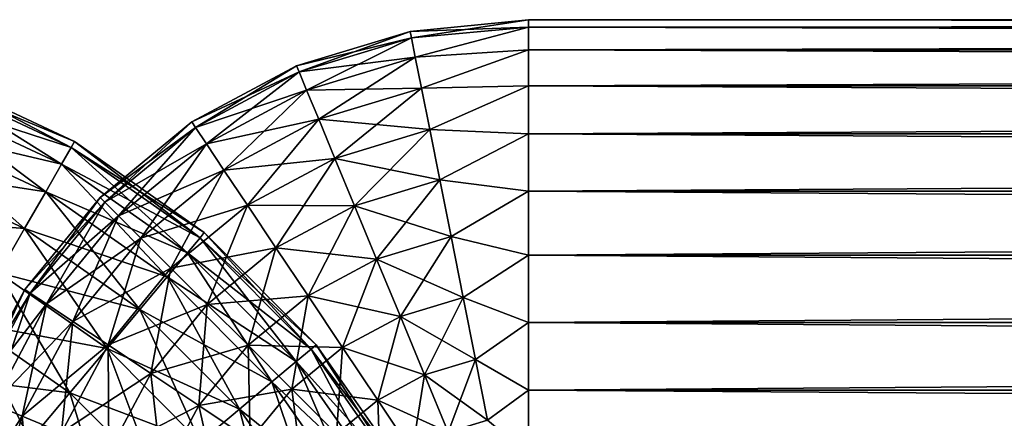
# Model space of a CAD drawing. Header units: inches. Extents: x -4.64 to 4.64, y -1.42 to 0.49.
# Tile 323 of 608: x -0.0402 to 0.1518, y -0.6416 to -0.564. Entities that reach past the tile are written whole.
import ezdxf

# ---------------------------------------------------------------- set-up
doc = ezdxf.new("R2010")
doc.units = ezdxf.units.IN
doc.header["$LTSCALE"] = 65.185185
doc.header["$MEASUREMENT"] = 0
for name, color, linetype in [('699', 7, 'CONTINUOUS'), ('700', 7, 'CONTINUOUS'), ('703', 7, 'CONTINUOUS'), ('704', 7, 'CONTINUOUS'), ('705', 7, 'CONTINUOUS'), ('706', 7, 'CONTINUOUS')]:
    doc.layers.add(name, color=color, linetype=linetype)

msp = doc.modelspace()

# ---------------------------------------------------------------- linework, layer by layer
at = {"layer": '699', "color": 7, "linetype": 'CONTINUOUS', "true_color": 0xa2afbf}
for points in [[(-0.05787, -0.5759, -8.42748), (-0.05743, -0.57468, -8.41521), (-0.03009, -0.58886, -8.42748), (-0.05787, -0.5759, -8.42748)], [(-0.03009, -0.58886, -8.42748), (-0.05743, -0.57468, -8.41521), (-0.02945, -0.58774, -8.41521), (-0.03009, -0.58886, -8.42748)], [(-0.05918, -0.57948, -8.43921), (-0.05787, -0.5759, -8.42748), (-0.032, -0.59216, -8.43921), (-0.05918, -0.57948, -8.43921)], [(-0.032, -0.59216, -8.43921), (-0.05787, -0.5759, -8.42748), (-0.03009, -0.58886, -8.42748), (-0.032, -0.59216, -8.43921)], [(-0.06129, -0.58527, -8.44989), (-0.05918, -0.57948, -8.43921), (-0.03508, -0.5975, -8.44989), (-0.06129, -0.58527, -8.44989)], [(-0.03508, -0.5975, -8.44989), (-0.05918, -0.57948, -8.43921), (-0.032, -0.59216, -8.43921), (-0.03508, -0.5975, -8.44989)], [(-0.06411, -0.59303, -8.45906), (-0.06129, -0.58527, -8.44989), (-0.03921, -0.60465, -8.45906), (-0.06411, -0.59303, -8.45906)], [(-0.03921, -0.60465, -8.45906), (-0.06129, -0.58527, -8.44989), (-0.03508, -0.5975, -8.44989), (-0.03921, -0.60465, -8.45906)], [(-0.032, -0.59216, -8.43921), (-0.03009, -0.58886, -8.42748), (-0.00744, -0.60938, -8.43921), (-0.032, -0.59216, -8.43921)], [(-0.03009, -0.58886, -8.42748), (-0.02945, -0.58774, -8.41521), (-0.00498, -0.60646, -8.42748), (-0.03009, -0.58886, -8.42748)], [(-0.00744, -0.60938, -8.43921), (-0.03009, -0.58886, -8.42748), (-0.00498, -0.60646, -8.42748), (-0.00744, -0.60938, -8.43921)], [(-0.00498, -0.60646, -8.42748), (-0.02945, -0.58774, -8.41521), (-0.00416, -0.60547, -8.41521), (-0.00498, -0.60646, -8.42748)], [(-0.04421, -0.61329, -8.46631), (-0.06411, -0.59303, -8.45906), (-0.03921, -0.60465, -8.45906), (-0.04421, -0.61329, -8.46631)], [(-0.03508, -0.5975, -8.44989), (-0.032, -0.59216, -8.43921), (-0.0114, -0.6141, -8.44989), (-0.03508, -0.5975, -8.44989)], [(-0.0114, -0.6141, -8.44989), (-0.032, -0.59216, -8.43921), (-0.00744, -0.60938, -8.43921), (-0.0114, -0.6141, -8.44989)], [(-0.03921, -0.60465, -8.45906), (-0.03508, -0.5975, -8.44989), (-0.01671, -0.62042, -8.45906), (-0.03921, -0.60465, -8.45906)], [(-0.01671, -0.62042, -8.45906), (-0.03508, -0.5975, -8.44989), (-0.0114, -0.6141, -8.44989), (-0.01671, -0.62042, -8.45906)], [(-0.04421, -0.61329, -8.46631), (-0.03921, -0.60465, -8.45906), (-0.02313, -0.62806, -8.46631), (-0.04421, -0.61329, -8.46631)], [(-0.02313, -0.62806, -8.46631), (-0.03921, -0.60465, -8.45906), (-0.01671, -0.62042, -8.45906), (-0.02313, -0.62806, -8.46631)], [(-0.00744, -0.60938, -8.43921), (-0.00498, -0.60646, -8.42748), (0.01376, -0.6306, -8.43921), (-0.00744, -0.60938, -8.43921)], [(-0.00498, -0.60646, -8.42748), (-0.00416, -0.60547, -8.41521), (0.01668, -0.62815, -8.42748), (-0.00498, -0.60646, -8.42748)], [(0.01376, -0.6306, -8.43921), (-0.00498, -0.60646, -8.42748), (0.01668, -0.62815, -8.42748), (0.01376, -0.6306, -8.43921)], [(0.01668, -0.62815, -8.42748), (-0.00416, -0.60547, -8.41521), (0.01767, -0.62732, -8.41521), (0.01668, -0.62815, -8.42748)], [(-0.0114, -0.6141, -8.44989), (-0.00744, -0.60938, -8.43921), (0.00903, -0.63456, -8.44989), (-0.0114, -0.6141, -8.44989)], [(0.00903, -0.63456, -8.44989), (-0.00744, -0.60938, -8.43921), (0.01376, -0.6306, -8.43921), (0.00903, -0.63456, -8.44989)], [(-0.04984, -0.62304, -8.47132), (-0.04421, -0.61329, -8.46631), (-0.03038, -0.63669, -8.47132), (-0.04984, -0.62304, -8.47132)], [(-0.03038, -0.63669, -8.47132), (-0.04421, -0.61329, -8.46631), (-0.02313, -0.62806, -8.46631), (-0.03038, -0.63669, -8.47132)], [(-0.01671, -0.62042, -8.45906), (-0.0114, -0.6141, -8.44989), (0.00271, -0.63986, -8.45906), (-0.01671, -0.62042, -8.45906)], [(0.00271, -0.63986, -8.45906), (-0.0114, -0.6141, -8.44989), (0.00903, -0.63456, -8.44989), (0.00271, -0.63986, -8.45906)], [(-0.02313, -0.62806, -8.46631), (-0.01671, -0.62042, -8.45906), (-0.00494, -0.64627, -8.46631), (-0.02313, -0.62806, -8.46631)], [(-0.00494, -0.64627, -8.46631), (-0.01671, -0.62042, -8.45906), (0.00271, -0.63986, -8.45906), (-0.00494, -0.64627, -8.46631)], [(-0.05588, -0.63349, -8.47389), (-0.04984, -0.62304, -8.47132), (-0.03814, -0.64592, -8.47389), (-0.05588, -0.63349, -8.47389)], [(-0.03814, -0.64592, -8.47389), (-0.04984, -0.62304, -8.47132), (-0.03038, -0.63669, -8.47132), (-0.03814, -0.64592, -8.47389)], [(0.01668, -0.62815, -8.42748), (0.01767, -0.62732, -8.41521), (0.03425, -0.65328, -8.42748), (0.01668, -0.62815, -8.42748)], [(0.03425, -0.65328, -8.42748), (0.01767, -0.62732, -8.41521), (0.03536, -0.65263, -8.41521), (0.03425, -0.65328, -8.42748)], [(-0.03038, -0.63669, -8.47132), (-0.02313, -0.62806, -8.46631), (-0.01358, -0.6535, -8.47132), (-0.03038, -0.63669, -8.47132)], [(-0.01358, -0.6535, -8.47132), (-0.02313, -0.62806, -8.46631), (-0.00494, -0.64627, -8.46631), (-0.01358, -0.6535, -8.47132)], [(0.01376, -0.6306, -8.43921), (0.01668, -0.62815, -8.42748), (0.03094, -0.65518, -8.43921), (0.01376, -0.6306, -8.43921)], [(0.03094, -0.65518, -8.43921), (0.01668, -0.62815, -8.42748), (0.03425, -0.65328, -8.42748), (0.03094, -0.65518, -8.43921)], [(0.00903, -0.63456, -8.44989), (0.01376, -0.6306, -8.43921), (0.0256, -0.65826, -8.44989), (0.00903, -0.63456, -8.44989)], [(0.0256, -0.65826, -8.44989), (0.01376, -0.6306, -8.43921), (0.03094, -0.65518, -8.43921), (0.0256, -0.65826, -8.44989)], [(-0.04607, -0.65537, -8.47389), (-0.05588, -0.63349, -8.47389), (-0.03814, -0.64592, -8.47389), (-0.04607, -0.65537, -8.47389)], [(0.00271, -0.63986, -8.45906), (0.00903, -0.63456, -8.44989), (0.01845, -0.66238, -8.45906), (0.00271, -0.63986, -8.45906)], [(0.01845, -0.66238, -8.45906), (0.00903, -0.63456, -8.44989), (0.0256, -0.65826, -8.44989), (0.01845, -0.66238, -8.45906)], [(-0.03814, -0.64592, -8.47389), (-0.03038, -0.63669, -8.47132), (-0.02283, -0.66125, -8.47389), (-0.03814, -0.64592, -8.47389)], [(-0.02283, -0.66125, -8.47389), (-0.03038, -0.63669, -8.47132), (-0.01358, -0.6535, -8.47132), (-0.02283, -0.66125, -8.47389)], [(-0.00494, -0.64627, -8.46631), (0.00271, -0.63986, -8.45906), (0.0098, -0.66736, -8.46631), (-0.00494, -0.64627, -8.46631)], [(0.0098, -0.66736, -8.46631), (0.00271, -0.63986, -8.45906), (0.01845, -0.66238, -8.45906), (0.0098, -0.66736, -8.46631)]]:
    msp.add_3dface(points, dxfattribs=at)
at = {"layer": '700', "color": 7, "linetype": 'CONTINUOUS', "true_color": 0xa2afbf}
for points in [[(-0.02945, -0.58774, -8.41521), (-0.05743, -0.57468, -8.41521), (-0.05787, -0.5759, -8.40294), (-0.02945, -0.58774, -8.41521)], [(-0.05787, -0.5759, -8.40294), (-0.05918, -0.57948, -8.39121), (-0.03009, -0.58886, -8.40294), (-0.05787, -0.5759, -8.40294)], [(-0.02945, -0.58774, -8.41521), (-0.05787, -0.5759, -8.40294), (-0.03009, -0.58886, -8.40294), (-0.02945, -0.58774, -8.41521)], [(-0.05918, -0.57948, -8.39121), (-0.06129, -0.58527, -8.38053), (-0.032, -0.59216, -8.39121), (-0.05918, -0.57948, -8.39121)], [(-0.03009, -0.58886, -8.40294), (-0.05918, -0.57948, -8.39121), (-0.032, -0.59216, -8.39121), (-0.03009, -0.58886, -8.40294)], [(-0.06129, -0.58527, -8.38053), (-0.06411, -0.59303, -8.37136), (-0.03508, -0.5975, -8.38053), (-0.06129, -0.58527, -8.38053)], [(-0.032, -0.59216, -8.39121), (-0.06129, -0.58527, -8.38053), (-0.03508, -0.5975, -8.38053), (-0.032, -0.59216, -8.39121)], [(-0.03009, -0.58886, -8.40294), (-0.032, -0.59216, -8.39121), (-0.00498, -0.60646, -8.40294), (-0.03009, -0.58886, -8.40294)], [(-0.00416, -0.60547, -8.41521), (-0.02945, -0.58774, -8.41521), (-0.03009, -0.58886, -8.40294), (-0.00416, -0.60547, -8.41521)], [(-0.00416, -0.60547, -8.41521), (-0.03009, -0.58886, -8.40294), (-0.00498, -0.60646, -8.40294), (-0.00416, -0.60547, -8.41521)], [(-0.06411, -0.59303, -8.37136), (-0.06753, -0.6024, -8.36411), (-0.03921, -0.60465, -8.37136), (-0.06411, -0.59303, -8.37136)], [(-0.03508, -0.5975, -8.38053), (-0.06411, -0.59303, -8.37136), (-0.03921, -0.60465, -8.37136), (-0.03508, -0.5975, -8.38053)], [(-0.032, -0.59216, -8.39121), (-0.03508, -0.5975, -8.38053), (-0.00744, -0.60938, -8.39121), (-0.032, -0.59216, -8.39121)], [(-0.00498, -0.60646, -8.40294), (-0.032, -0.59216, -8.39121), (-0.00744, -0.60938, -8.39121), (-0.00498, -0.60646, -8.40294)], [(-0.03508, -0.5975, -8.38053), (-0.03921, -0.60465, -8.37136), (-0.0114, -0.6141, -8.38053), (-0.03508, -0.5975, -8.38053)], [(-0.00744, -0.60938, -8.39121), (-0.03508, -0.5975, -8.38053), (-0.0114, -0.6141, -8.38053), (-0.00744, -0.60938, -8.39121)], [(-0.03921, -0.60465, -8.37136), (-0.06753, -0.6024, -8.36411), (-0.04421, -0.61329, -8.36411), (-0.03921, -0.60465, -8.37136)], [(-0.03921, -0.60465, -8.37136), (-0.04421, -0.61329, -8.36411), (-0.01671, -0.62042, -8.37136), (-0.03921, -0.60465, -8.37136)], [(-0.0114, -0.6141, -8.38053), (-0.03921, -0.60465, -8.37136), (-0.01671, -0.62042, -8.37136), (-0.0114, -0.6141, -8.38053)], [(-0.00498, -0.60646, -8.40294), (-0.00744, -0.60938, -8.39121), (0.01668, -0.62815, -8.40294), (-0.00498, -0.60646, -8.40294)], [(0.01767, -0.62732, -8.41521), (-0.00416, -0.60547, -8.41521), (-0.00498, -0.60646, -8.40294), (0.01767, -0.62732, -8.41521)], [(0.01767, -0.62732, -8.41521), (-0.00498, -0.60646, -8.40294), (0.01668, -0.62815, -8.40294), (0.01767, -0.62732, -8.41521)], [(-0.00744, -0.60938, -8.39121), (-0.0114, -0.6141, -8.38053), (0.01376, -0.6306, -8.39121), (-0.00744, -0.60938, -8.39121)], [(0.01668, -0.62815, -8.40294), (-0.00744, -0.60938, -8.39121), (0.01376, -0.6306, -8.39121), (0.01668, -0.62815, -8.40294)], [(-0.04421, -0.61329, -8.36411), (-0.04984, -0.62304, -8.3591), (-0.02313, -0.62806, -8.36411), (-0.04421, -0.61329, -8.36411)], [(-0.01671, -0.62042, -8.37136), (-0.04421, -0.61329, -8.36411), (-0.02313, -0.62806, -8.36411), (-0.01671, -0.62042, -8.37136)], [(-0.0114, -0.6141, -8.38053), (-0.01671, -0.62042, -8.37136), (0.00903, -0.63456, -8.38053), (-0.0114, -0.6141, -8.38053)], [(0.01376, -0.6306, -8.39121), (-0.0114, -0.6141, -8.38053), (0.00903, -0.63456, -8.38053), (0.01376, -0.6306, -8.39121)], [(-0.01671, -0.62042, -8.37136), (-0.02313, -0.62806, -8.36411), (0.00271, -0.63986, -8.37136), (-0.01671, -0.62042, -8.37136)], [(0.00903, -0.63456, -8.38053), (-0.01671, -0.62042, -8.37136), (0.00271, -0.63986, -8.37136), (0.00903, -0.63456, -8.38053)], [(-0.04984, -0.62304, -8.3591), (-0.05588, -0.63349, -8.35653), (-0.03038, -0.63669, -8.3591), (-0.04984, -0.62304, -8.3591)], [(-0.02313, -0.62806, -8.36411), (-0.04984, -0.62304, -8.3591), (-0.03038, -0.63669, -8.3591), (-0.02313, -0.62806, -8.36411)], [(0.03536, -0.65263, -8.41521), (0.01767, -0.62732, -8.41521), (0.01668, -0.62815, -8.40294), (0.03536, -0.65263, -8.41521)], [(-0.02313, -0.62806, -8.36411), (-0.03038, -0.63669, -8.3591), (-0.00494, -0.64627, -8.36411), (-0.02313, -0.62806, -8.36411)], [(0.00271, -0.63986, -8.37136), (-0.02313, -0.62806, -8.36411), (-0.00494, -0.64627, -8.36411), (0.00271, -0.63986, -8.37136)], [(0.01668, -0.62815, -8.40294), (0.01376, -0.6306, -8.39121), (0.03425, -0.65328, -8.40294), (0.01668, -0.62815, -8.40294)], [(0.03536, -0.65263, -8.41521), (0.01668, -0.62815, -8.40294), (0.03425, -0.65328, -8.40294), (0.03536, -0.65263, -8.41521)], [(0.01376, -0.6306, -8.39121), (0.00903, -0.63456, -8.38053), (0.03094, -0.65518, -8.39121), (0.01376, -0.6306, -8.39121)], [(0.03425, -0.65328, -8.40294), (0.01376, -0.6306, -8.39121), (0.03094, -0.65518, -8.39121), (0.03425, -0.65328, -8.40294)], [(-0.05588, -0.63349, -8.35653), (-0.06205, -0.64417, -8.35653), (-0.03814, -0.64592, -8.35653), (-0.05588, -0.63349, -8.35653)], [(-0.03038, -0.63669, -8.3591), (-0.05588, -0.63349, -8.35653), (-0.03814, -0.64592, -8.35653), (-0.03038, -0.63669, -8.3591)], [(0.00903, -0.63456, -8.38053), (0.00271, -0.63986, -8.37136), (0.0256, -0.65826, -8.38053), (0.00903, -0.63456, -8.38053)], [(0.03094, -0.65518, -8.39121), (0.00903, -0.63456, -8.38053), (0.0256, -0.65826, -8.38053), (0.03094, -0.65518, -8.39121)], [(-0.03038, -0.63669, -8.3591), (-0.03814, -0.64592, -8.35653), (-0.01358, -0.6535, -8.3591), (-0.03038, -0.63669, -8.3591)], [(-0.00494, -0.64627, -8.36411), (-0.03038, -0.63669, -8.3591), (-0.01358, -0.6535, -8.3591), (-0.00494, -0.64627, -8.36411)], [(0.00271, -0.63986, -8.37136), (-0.00494, -0.64627, -8.36411), (0.01845, -0.66238, -8.37136), (0.00271, -0.63986, -8.37136)], [(0.0256, -0.65826, -8.38053), (0.00271, -0.63986, -8.37136), (0.01845, -0.66238, -8.37136), (0.0256, -0.65826, -8.38053)]]:
    msp.add_3dface(points, dxfattribs=at)
at = {"layer": '703', "color": 7, "linetype": 'CONTINUOUS', "true_color": 0xa2afbf}
for points in [[(1.873, -0.56548, 8.42834), (1.873, -0.564, 8.41521), (0.059, -0.56548, 8.42834), (1.873, -0.56548, 8.42834)], [(0.059, -0.56548, 8.42834), (1.873, -0.564, 8.41521), (0.059, -0.564, 8.41521), (0.059, -0.56548, 8.42834)], [(1.873, -0.56984, 8.44081), (1.873, -0.56548, 8.42834), (0.059, -0.56984, 8.44081), (1.873, -0.56984, 8.44081)], [(0.059, -0.56984, 8.44081), (1.873, -0.56548, 8.42834), (0.059, -0.56548, 8.42834), (0.059, -0.56984, 8.44081)], [(1.873, -0.57687, 8.452), (1.873, -0.56984, 8.44081), (0.059, -0.57687, 8.452), (1.873, -0.57687, 8.452)], [(0.059, -0.57687, 8.452), (1.873, -0.56984, 8.44081), (0.059, -0.56984, 8.44081), (0.059, -0.57687, 8.452)], [(1.873, -0.58621, 8.46134), (1.873, -0.57687, 8.452), (0.059, -0.58621, 8.46134), (1.873, -0.58621, 8.46134)], [(0.059, -0.58621, 8.46134), (1.873, -0.57687, 8.452), (0.059, -0.57687, 8.452), (0.059, -0.58621, 8.46134)], [(1.873, -0.5974, 8.46837), (1.873, -0.58621, 8.46134), (0.059, -0.5974, 8.46837), (1.873, -0.5974, 8.46837)], [(0.059, -0.5974, 8.46837), (1.873, -0.58621, 8.46134), (0.059, -0.58621, 8.46134), (0.059, -0.5974, 8.46837)], [(1.873, -0.60987, 8.47273), (1.873, -0.5974, 8.46837), (0.059, -0.60987, 8.47273), (1.873, -0.60987, 8.47273)], [(0.059, -0.60987, 8.47273), (1.873, -0.5974, 8.46837), (0.059, -0.5974, 8.46837), (0.059, -0.60987, 8.47273)], [(1.873, -0.623, 8.47421), (1.873, -0.60987, 8.47273), (0.059, -0.623, 8.47421), (1.873, -0.623, 8.47421)], [(0.059, -0.623, 8.47421), (1.873, -0.60987, 8.47273), (0.059, -0.60987, 8.47273), (0.059, -0.623, 8.47421)], [(1.873, -0.63613, 8.47273), (1.873, -0.623, 8.47421), (0.059, -0.63613, 8.47273), (1.873, -0.63613, 8.47273)], [(0.059, -0.63613, 8.47273), (1.873, -0.623, 8.47421), (0.059, -0.623, 8.47421), (0.059, -0.63613, 8.47273)], [(1.873, -0.6486, 8.46837), (1.873, -0.63613, 8.47273), (0.059, -0.6486, 8.46837), (1.873, -0.6486, 8.46837)], [(0.059, -0.6486, 8.46837), (1.873, -0.63613, 8.47273), (0.059, -0.63613, 8.47273), (0.059, -0.6486, 8.46837)]]:
    msp.add_3dface(points, dxfattribs=at)
at = {"layer": '704', "color": 7, "linetype": 'CONTINUOUS', "true_color": 0xa2afbf}
for points in [[(1.873, -0.564, 8.41521), (1.873, -0.56548, 8.40208), (0.059, -0.564, 8.41521), (1.873, -0.564, 8.41521)], [(0.059, -0.564, 8.41521), (1.873, -0.56548, 8.40208), (0.059, -0.56548, 8.40208), (0.059, -0.564, 8.41521)], [(1.873, -0.56548, 8.40208), (1.873, -0.56984, 8.38961), (0.059, -0.56548, 8.40208), (1.873, -0.56548, 8.40208)], [(0.059, -0.56548, 8.40208), (1.873, -0.56984, 8.38961), (0.059, -0.56984, 8.38961), (0.059, -0.56548, 8.40208)], [(1.873, -0.56984, 8.38961), (1.873, -0.57687, 8.37842), (0.059, -0.56984, 8.38961), (1.873, -0.56984, 8.38961)], [(0.059, -0.56984, 8.38961), (1.873, -0.57687, 8.37842), (0.059, -0.57687, 8.37842), (0.059, -0.56984, 8.38961)], [(1.873, -0.57687, 8.37842), (1.873, -0.58621, 8.36908), (0.059, -0.57687, 8.37842), (1.873, -0.57687, 8.37842)], [(0.059, -0.57687, 8.37842), (1.873, -0.58621, 8.36908), (0.059, -0.58621, 8.36908), (0.059, -0.57687, 8.37842)], [(1.873, -0.58621, 8.36908), (1.873, -0.5974, 8.36205), (0.059, -0.58621, 8.36908), (1.873, -0.58621, 8.36908)], [(0.059, -0.58621, 8.36908), (1.873, -0.5974, 8.36205), (0.059, -0.5974, 8.36205), (0.059, -0.58621, 8.36908)], [(1.873, -0.5974, 8.36205), (1.873, -0.60987, 8.35769), (0.059, -0.5974, 8.36205), (1.873, -0.5974, 8.36205)], [(0.059, -0.5974, 8.36205), (1.873, -0.60987, 8.35769), (0.059, -0.60987, 8.35769), (0.059, -0.5974, 8.36205)], [(1.873, -0.60987, 8.35769), (1.873, -0.623, 8.35621), (0.059, -0.60987, 8.35769), (1.873, -0.60987, 8.35769)], [(0.059, -0.60987, 8.35769), (1.873, -0.623, 8.35621), (0.059, -0.623, 8.35621), (0.059, -0.60987, 8.35769)], [(1.873, -0.623, 8.35621), (1.873, -0.63613, 8.35769), (0.059, -0.623, 8.35621), (1.873, -0.623, 8.35621)], [(0.059, -0.623, 8.35621), (1.873, -0.63613, 8.35769), (0.059, -0.63613, 8.35769), (0.059, -0.623, 8.35621)], [(1.873, -0.63613, 8.35769), (1.873, -0.6486, 8.36205), (0.059, -0.63613, 8.35769), (1.873, -0.63613, 8.35769)], [(0.059, -0.63613, 8.35769), (1.873, -0.6486, 8.36205), (0.059, -0.6486, 8.36205), (0.059, -0.63613, 8.35769)]]:
    msp.add_3dface(points, dxfattribs=at)
at = {"layer": '705', "color": 7, "linetype": 'CONTINUOUS', "true_color": 0xa2afbf}
for points in [[(0.03623, -0.56753, 8.42748), (0.059, -0.564, 8.41521), (0.03598, -0.56627, 8.41521), (0.03623, -0.56753, 8.42748)], [(0.059, -0.56548, 8.42834), (0.059, -0.564, 8.41521), (0.03623, -0.56753, 8.42748), (0.059, -0.56548, 8.42834)], [(0.03697, -0.57127, 8.43921), (0.059, -0.56548, 8.42834), (0.03623, -0.56753, 8.42748), (0.03697, -0.57127, 8.43921)], [(0.059, -0.56984, 8.44081), (0.059, -0.56548, 8.42834), (0.03697, -0.57127, 8.43921), (0.059, -0.56984, 8.44081)], [(0.01432, -0.57418, 8.42748), (0.03598, -0.56627, 8.41521), (0.01382, -0.57299, 8.41521), (0.01432, -0.57418, 8.42748)], [(0.03623, -0.56753, 8.42748), (0.03598, -0.56627, 8.41521), (0.01432, -0.57418, 8.42748), (0.03623, -0.56753, 8.42748)], [(0.01577, -0.5777, 8.43921), (0.03623, -0.56753, 8.42748), (0.01432, -0.57418, 8.42748), (0.01577, -0.5777, 8.43921)], [(0.03697, -0.57127, 8.43921), (0.03623, -0.56753, 8.42748), (0.01577, -0.5777, 8.43921), (0.03697, -0.57127, 8.43921)], [(0.03818, -0.57732, 8.44989), (0.059, -0.56984, 8.44081), (0.03697, -0.57127, 8.43921), (0.03818, -0.57732, 8.44989)], [(0.059, -0.57687, 8.452), (0.059, -0.56984, 8.44081), (0.03818, -0.57732, 8.44989), (0.059, -0.57687, 8.452)], [(0.01814, -0.5834, 8.44989), (0.03697, -0.57127, 8.43921), (0.01577, -0.5777, 8.43921), (0.01814, -0.5834, 8.44989)], [(0.03818, -0.57732, 8.44989), (0.03697, -0.57127, 8.43921), (0.01814, -0.5834, 8.44989), (0.03818, -0.57732, 8.44989)], [(-0.00588, -0.58498, 8.42748), (0.01382, -0.57299, 8.41521), (-0.0066, -0.58391, 8.41521), (-0.00588, -0.58498, 8.42748)], [(0.01432, -0.57418, 8.42748), (0.01382, -0.57299, 8.41521), (-0.00588, -0.58498, 8.42748), (0.01432, -0.57418, 8.42748)], [(-0.00376, -0.58815, 8.43921), (0.01432, -0.57418, 8.42748), (-0.00588, -0.58498, 8.42748), (-0.00376, -0.58815, 8.43921)], [(0.01577, -0.5777, 8.43921), (0.01432, -0.57418, 8.42748), (-0.00376, -0.58815, 8.43921), (0.01577, -0.5777, 8.43921)], [(-0.00033, -0.59328, 8.44989), (0.01577, -0.5777, 8.43921), (-0.00376, -0.58815, 8.43921), (-0.00033, -0.59328, 8.44989)], [(0.01814, -0.5834, 8.44989), (0.01577, -0.5777, 8.43921), (-0.00033, -0.59328, 8.44989), (0.01814, -0.5834, 8.44989)], [(0.0213, -0.59102, 8.45906), (0.03818, -0.57732, 8.44989), (0.01814, -0.5834, 8.44989), (0.0213, -0.59102, 8.45906)], [(0.03979, -0.58541, 8.45906), (0.03818, -0.57732, 8.44989), (0.0213, -0.59102, 8.45906), (0.03979, -0.58541, 8.45906)], [(0.03979, -0.58541, 8.45906), (0.059, -0.57687, 8.452), (0.03818, -0.57732, 8.44989), (0.03979, -0.58541, 8.45906)], [(0.059, -0.58621, 8.46134), (0.059, -0.57687, 8.452), (0.03979, -0.58541, 8.45906), (0.059, -0.58621, 8.46134)], [(0.00426, -0.60014, 8.45906), (0.01814, -0.5834, 8.44989), (-0.00033, -0.59328, 8.44989), (0.00426, -0.60014, 8.45906)], [(0.0213, -0.59102, 8.45906), (0.01814, -0.5834, 8.44989), (0.00426, -0.60014, 8.45906), (0.0213, -0.59102, 8.45906)], [(-0.02358, -0.59952, 8.42748), (-0.0066, -0.58391, 8.41521), (-0.02449, -0.59861, 8.41521), (-0.02358, -0.59952, 8.42748)], [(-0.00588, -0.58498, 8.42748), (-0.0066, -0.58391, 8.41521), (-0.02358, -0.59952, 8.42748), (-0.00588, -0.58498, 8.42748)], [(-0.02088, -0.60222, 8.43921), (-0.00588, -0.58498, 8.42748), (-0.02358, -0.59952, 8.42748), (-0.02088, -0.60222, 8.43921)], [(-0.00376, -0.58815, 8.43921), (-0.00588, -0.58498, 8.42748), (-0.02088, -0.60222, 8.43921), (-0.00376, -0.58815, 8.43921)], [(0.02512, -0.60024, 8.46631), (0.03979, -0.58541, 8.45906), (0.0213, -0.59102, 8.45906), (0.02512, -0.60024, 8.46631)], [(0.04173, -0.5952, 8.46631), (0.03979, -0.58541, 8.45906), (0.02512, -0.60024, 8.46631), (0.04173, -0.5952, 8.46631)], [(0.04173, -0.5952, 8.46631), (0.059, -0.58621, 8.46134), (0.03979, -0.58541, 8.45906), (0.04173, -0.5952, 8.46631)], [(0.059, -0.5974, 8.46837), (0.059, -0.58621, 8.46134), (0.04173, -0.5952, 8.46631), (0.059, -0.5974, 8.46837)], [(-0.01652, -0.60657, 8.44989), (-0.00376, -0.58815, 8.43921), (-0.02088, -0.60222, 8.43921), (-0.01652, -0.60657, 8.44989)], [(-0.00033, -0.59328, 8.44989), (-0.00376, -0.58815, 8.43921), (-0.01652, -0.60657, 8.44989), (-0.00033, -0.59328, 8.44989)], [(0.0098, -0.60843, 8.46631), (0.0213, -0.59102, 8.45906), (0.00426, -0.60014, 8.45906), (0.0098, -0.60843, 8.46631)], [(0.02512, -0.60024, 8.46631), (0.0213, -0.59102, 8.45906), (0.0098, -0.60843, 8.46631), (0.02512, -0.60024, 8.46631)], [(-0.01068, -0.61241, 8.45906), (-0.00033, -0.59328, 8.44989), (-0.01652, -0.60657, 8.44989), (-0.01068, -0.61241, 8.45906)], [(0.00426, -0.60014, 8.45906), (-0.00033, -0.59328, 8.44989), (-0.01068, -0.61241, 8.45906), (0.00426, -0.60014, 8.45906)], [(0.02943, -0.61065, 8.47132), (0.04173, -0.5952, 8.46631), (0.02512, -0.60024, 8.46631), (0.02943, -0.61065, 8.47132)], [(0.04393, -0.60625, 8.47132), (0.04173, -0.5952, 8.46631), (0.02943, -0.61065, 8.47132), (0.04393, -0.60625, 8.47132)], [(0.04393, -0.60625, 8.47132), (0.059, -0.5974, 8.46837), (0.04173, -0.5952, 8.46631), (0.04393, -0.60625, 8.47132)], [(-0.03809, -0.61724, 8.42748), (-0.02449, -0.59861, 8.41521), (-0.03916, -0.61652, 8.41521), (-0.03809, -0.61724, 8.42748)], [(-0.02358, -0.59952, 8.42748), (-0.02449, -0.59861, 8.41521), (-0.03809, -0.61724, 8.42748), (-0.02358, -0.59952, 8.42748)], [(0.059, -0.60987, 8.47273), (0.059, -0.5974, 8.46837), (0.04393, -0.60625, 8.47132), (0.059, -0.60987, 8.47273)], [(-0.03492, -0.61935, 8.43921), (-0.02358, -0.59952, 8.42748), (-0.03809, -0.61724, 8.42748), (-0.03492, -0.61935, 8.43921)], [(-0.02088, -0.60222, 8.43921), (-0.02358, -0.59952, 8.42748), (-0.03492, -0.61935, 8.43921), (-0.02088, -0.60222, 8.43921)], [(-0.00362, -0.61946, 8.46631), (0.00426, -0.60014, 8.45906), (-0.01068, -0.61241, 8.45906), (-0.00362, -0.61946, 8.46631)], [(0.0098, -0.60843, 8.46631), (0.00426, -0.60014, 8.45906), (-0.00362, -0.61946, 8.46631), (0.0098, -0.60843, 8.46631)], [(0.01607, -0.6178, 8.47132), (0.02512, -0.60024, 8.46631), (0.0098, -0.60843, 8.46631), (0.01607, -0.6178, 8.47132)], [(0.02943, -0.61065, 8.47132), (0.02512, -0.60024, 8.46631), (0.01607, -0.6178, 8.47132), (0.02943, -0.61065, 8.47132)], [(-0.02979, -0.62277, 8.44989), (-0.02088, -0.60222, 8.43921), (-0.03492, -0.61935, 8.43921), (-0.02979, -0.62277, 8.44989)], [(-0.01652, -0.60657, 8.44989), (-0.02088, -0.60222, 8.43921), (-0.02979, -0.62277, 8.44989), (-0.01652, -0.60657, 8.44989)], [(0.03405, -0.6218, 8.47389), (0.04393, -0.60625, 8.47132), (0.02943, -0.61065, 8.47132), (0.03405, -0.6218, 8.47389)], [(0.04629, -0.61808, 8.47389), (0.04393, -0.60625, 8.47132), (0.03405, -0.6218, 8.47389), (0.04629, -0.61808, 8.47389)], [(0.04629, -0.61808, 8.47389), (0.059, -0.60987, 8.47273), (0.04393, -0.60625, 8.47132), (0.04629, -0.61808, 8.47389)], [(-0.02292, -0.62735, 8.45906), (-0.01652, -0.60657, 8.44989), (-0.02979, -0.62277, 8.44989), (-0.02292, -0.62735, 8.45906)], [(-0.01068, -0.61241, 8.45906), (-0.01652, -0.60657, 8.44989), (-0.02292, -0.62735, 8.45906), (-0.01068, -0.61241, 8.45906)], [(0.00436, -0.62742, 8.47132), (0.0098, -0.60843, 8.46631), (-0.00362, -0.61946, 8.46631), (0.00436, -0.62742, 8.47132)], [(0.01607, -0.6178, 8.47132), (0.0098, -0.60843, 8.46631), (0.00436, -0.62742, 8.47132), (0.01607, -0.6178, 8.47132)], [(0.059, -0.623, 8.47421), (0.059, -0.60987, 8.47273), (0.04629, -0.61808, 8.47389), (0.059, -0.623, 8.47421)], [(0.02277, -0.62783, 8.47389), (0.02943, -0.61065, 8.47132), (0.01607, -0.6178, 8.47132), (0.02277, -0.62783, 8.47389)], [(0.03405, -0.6218, 8.47389), (0.02943, -0.61065, 8.47132), (0.02277, -0.62783, 8.47389), (0.03405, -0.6218, 8.47389)], [(-0.01462, -0.63289, 8.46631), (-0.01068, -0.61241, 8.45906), (-0.02292, -0.62735, 8.45906), (-0.01462, -0.63289, 8.46631)], [(-0.00362, -0.61946, 8.46631), (-0.01068, -0.61241, 8.45906), (-0.01462, -0.63289, 8.46631), (-0.00362, -0.61946, 8.46631)], [(-0.04887, -0.63744, 8.42748), (-0.03916, -0.61652, 8.41521), (-0.05006, -0.63695, 8.41521), (-0.04887, -0.63744, 8.42748)], [(-0.03809, -0.61724, 8.42748), (-0.03916, -0.61652, 8.41521), (-0.04887, -0.63744, 8.42748), (-0.03809, -0.61724, 8.42748)], [(-0.04535, -0.6389, 8.43921), (-0.03809, -0.61724, 8.42748), (-0.04887, -0.63744, 8.42748), (-0.04535, -0.6389, 8.43921)], [(-0.03492, -0.61935, 8.43921), (-0.03809, -0.61724, 8.42748), (-0.04535, -0.6389, 8.43921), (-0.03492, -0.61935, 8.43921)], [(0.01289, -0.63595, 8.47389), (0.01607, -0.6178, 8.47132), (0.00436, -0.62742, 8.47132), (0.01289, -0.63595, 8.47389)], [(0.02277, -0.62783, 8.47389), (0.01607, -0.6178, 8.47132), (0.01289, -0.63595, 8.47389), (0.02277, -0.62783, 8.47389)], [(-0.03965, -0.64125, 8.44989), (-0.03492, -0.61935, 8.43921), (-0.04535, -0.6389, 8.43921), (-0.03965, -0.64125, 8.44989)], [(-0.02979, -0.62277, 8.44989), (-0.03492, -0.61935, 8.43921), (-0.03965, -0.64125, 8.44989), (-0.02979, -0.62277, 8.44989)], [(-0.00525, -0.63914, 8.47132), (-0.00362, -0.61946, 8.46631), (-0.01462, -0.63289, 8.46631), (-0.00525, -0.63914, 8.47132)], [(0.00436, -0.62742, 8.47132), (-0.00362, -0.61946, 8.46631), (-0.00525, -0.63914, 8.47132), (0.00436, -0.62742, 8.47132)], [(0.03877, -0.63319, 8.47389), (0.04629, -0.61808, 8.47389), (0.03405, -0.6218, 8.47389), (0.03877, -0.63319, 8.47389)], [(0.04869, -0.63018, 8.47389), (0.04629, -0.61808, 8.47389), (0.03877, -0.63319, 8.47389), (0.04869, -0.63018, 8.47389)], [(0.04869, -0.63018, 8.47389), (0.059, -0.623, 8.47421), (0.04629, -0.61808, 8.47389), (0.04869, -0.63018, 8.47389)], [(0.02963, -0.63808, 8.47389), (0.03405, -0.6218, 8.47389), (0.02277, -0.62783, 8.47389), (0.02963, -0.63808, 8.47389)], [(0.03877, -0.63319, 8.47389), (0.03405, -0.6218, 8.47389), (0.02963, -0.63808, 8.47389), (0.03877, -0.63319, 8.47389)], [(-0.03202, -0.6444, 8.45906), (-0.02979, -0.62277, 8.44989), (-0.03965, -0.64125, 8.44989), (-0.03202, -0.6444, 8.45906)], [(-0.02292, -0.62735, 8.45906), (-0.02979, -0.62277, 8.44989), (-0.03202, -0.6444, 8.45906), (-0.02292, -0.62735, 8.45906)], [(0.059, -0.63613, 8.47273), (0.059, -0.623, 8.47421), (0.04869, -0.63018, 8.47389), (0.059, -0.63613, 8.47273)], [(-0.0228, -0.64821, 8.46631), (-0.02292, -0.62735, 8.45906), (-0.03202, -0.6444, 8.45906), (-0.0228, -0.64821, 8.46631)], [(-0.01462, -0.63289, 8.46631), (-0.02292, -0.62735, 8.45906), (-0.0228, -0.64821, 8.46631), (-0.01462, -0.63289, 8.46631)], [(0.00479, -0.64584, 8.47389), (0.00436, -0.62742, 8.47132), (-0.00525, -0.63914, 8.47132), (0.00479, -0.64584, 8.47389)], [(0.01289, -0.63595, 8.47389), (0.00436, -0.62742, 8.47132), (0.00479, -0.64584, 8.47389), (0.01289, -0.63595, 8.47389)], [(0.02162, -0.64466, 8.47389), (0.02277, -0.62783, 8.47389), (0.01289, -0.63595, 8.47389), (0.02162, -0.64466, 8.47389)], [(0.02963, -0.63808, 8.47389), (0.02277, -0.62783, 8.47389), (0.02162, -0.64466, 8.47389), (0.02963, -0.63808, 8.47389)], [(0.04339, -0.64434, 8.47132), (0.04869, -0.63018, 8.47389), (0.03877, -0.63319, 8.47389), (0.04339, -0.64434, 8.47132)], [(0.05105, -0.64202, 8.47132), (0.04869, -0.63018, 8.47389), (0.04339, -0.64434, 8.47132), (0.05105, -0.64202, 8.47132)], [(0.05105, -0.64202, 8.47132), (0.059, -0.63613, 8.47273), (0.04869, -0.63018, 8.47389), (0.05105, -0.64202, 8.47132)], [(-0.01238, -0.65251, 8.47132), (-0.01462, -0.63289, 8.46631), (-0.0228, -0.64821, 8.46631), (-0.01238, -0.65251, 8.47132)], [(-0.00525, -0.63914, 8.47132), (-0.01462, -0.63289, 8.46631), (-0.01238, -0.65251, 8.47132), (-0.00525, -0.63914, 8.47132)], [(0.03634, -0.64811, 8.47132), (0.03877, -0.63319, 8.47389), (0.02963, -0.63808, 8.47389), (0.03634, -0.64811, 8.47132)], [(0.04339, -0.64434, 8.47132), (0.03877, -0.63319, 8.47389), (0.03634, -0.64811, 8.47132), (0.04339, -0.64434, 8.47132)], [(0.01505, -0.65268, 8.47389), (0.01289, -0.63595, 8.47389), (0.00479, -0.64584, 8.47389), (0.01505, -0.65268, 8.47389)], [(0.02162, -0.64466, 8.47389), (0.01289, -0.63595, 8.47389), (0.01505, -0.65268, 8.47389), (0.02162, -0.64466, 8.47389)], [(0.059, -0.6486, 8.46837), (0.059, -0.63613, 8.47273), (0.05105, -0.64202, 8.47132), (0.059, -0.6486, 8.46837)], [(-0.03965, -0.64125, 8.44989), (-0.04535, -0.6389, 8.43921), (-0.04571, -0.6613, 8.44989), (-0.03965, -0.64125, 8.44989)], [(0.03016, -0.65319, 8.47132), (0.02963, -0.63808, 8.47389), (0.02162, -0.64466, 8.47389), (0.03016, -0.65319, 8.47132)], [(0.03634, -0.64811, 8.47132), (0.02963, -0.63808, 8.47389), (0.03016, -0.65319, 8.47132), (0.03634, -0.64811, 8.47132)], [(-0.00123, -0.65712, 8.47389), (-0.00525, -0.63914, 8.47132), (-0.01238, -0.65251, 8.47132), (-0.00123, -0.65712, 8.47389)], [(0.00479, -0.64584, 8.47389), (-0.00525, -0.63914, 8.47132), (-0.00123, -0.65712, 8.47389), (0.00479, -0.64584, 8.47389)], [(-0.03761, -0.6629, 8.45906), (-0.03965, -0.64125, 8.44989), (-0.04571, -0.6613, 8.44989), (-0.03761, -0.6629, 8.45906)], [(-0.03202, -0.6444, 8.45906), (-0.03965, -0.64125, 8.44989), (-0.03761, -0.6629, 8.45906), (-0.03202, -0.6444, 8.45906)]]:
    msp.add_3dface(points, dxfattribs=at)
at = {"layer": '706', "color": 7, "linetype": 'CONTINUOUS', "true_color": 0xa2afbf}
for points in [[(0.059, -0.564, 8.41521), (0.059, -0.56548, 8.40208), (0.03598, -0.56627, 8.41521), (0.059, -0.564, 8.41521)], [(0.03598, -0.56627, 8.41521), (0.059, -0.56548, 8.40208), (0.03623, -0.56753, 8.40294), (0.03598, -0.56627, 8.41521)], [(0.059, -0.56548, 8.40208), (0.03697, -0.57127, 8.39121), (0.03623, -0.56753, 8.40294), (0.059, -0.56548, 8.40208)], [(0.059, -0.56548, 8.40208), (0.059, -0.56984, 8.38961), (0.03697, -0.57127, 8.39121), (0.059, -0.56548, 8.40208)], [(0.01382, -0.57299, 8.41521), (0.03598, -0.56627, 8.41521), (0.03623, -0.56753, 8.40294), (0.01382, -0.57299, 8.41521)], [(0.01432, -0.57418, 8.40294), (0.01382, -0.57299, 8.41521), (0.03623, -0.56753, 8.40294), (0.01432, -0.57418, 8.40294)], [(0.03697, -0.57127, 8.39121), (0.01432, -0.57418, 8.40294), (0.03623, -0.56753, 8.40294), (0.03697, -0.57127, 8.39121)], [(0.059, -0.56984, 8.38961), (0.03818, -0.57732, 8.38053), (0.03697, -0.57127, 8.39121), (0.059, -0.56984, 8.38961)], [(0.059, -0.56984, 8.38961), (0.059, -0.57687, 8.37842), (0.03818, -0.57732, 8.38053), (0.059, -0.56984, 8.38961)], [(0.01577, -0.5777, 8.39121), (0.01432, -0.57418, 8.40294), (0.03697, -0.57127, 8.39121), (0.01577, -0.5777, 8.39121)], [(0.03818, -0.57732, 8.38053), (0.01577, -0.5777, 8.39121), (0.03697, -0.57127, 8.39121), (0.03818, -0.57732, 8.38053)], [(-0.0066, -0.58391, 8.41521), (0.01382, -0.57299, 8.41521), (0.01432, -0.57418, 8.40294), (-0.0066, -0.58391, 8.41521)], [(-0.00588, -0.58498, 8.40294), (-0.0066, -0.58391, 8.41521), (0.01432, -0.57418, 8.40294), (-0.00588, -0.58498, 8.40294)], [(0.01577, -0.5777, 8.39121), (-0.00588, -0.58498, 8.40294), (0.01432, -0.57418, 8.40294), (0.01577, -0.5777, 8.39121)], [(-0.00376, -0.58815, 8.39121), (-0.00588, -0.58498, 8.40294), (0.01577, -0.5777, 8.39121), (-0.00376, -0.58815, 8.39121)], [(0.01814, -0.5834, 8.38053), (-0.00376, -0.58815, 8.39121), (0.01577, -0.5777, 8.39121), (0.01814, -0.5834, 8.38053)], [(0.01814, -0.5834, 8.38053), (0.01577, -0.5777, 8.39121), (0.03818, -0.57732, 8.38053), (0.01814, -0.5834, 8.38053)], [(0.03979, -0.58541, 8.37136), (0.01814, -0.5834, 8.38053), (0.03818, -0.57732, 8.38053), (0.03979, -0.58541, 8.37136)], [(0.059, -0.57687, 8.37842), (0.03979, -0.58541, 8.37136), (0.03818, -0.57732, 8.38053), (0.059, -0.57687, 8.37842)], [(0.059, -0.57687, 8.37842), (0.059, -0.58621, 8.36908), (0.03979, -0.58541, 8.37136), (0.059, -0.57687, 8.37842)], [(-0.00033, -0.59328, 8.38053), (-0.00376, -0.58815, 8.39121), (0.01814, -0.5834, 8.38053), (-0.00033, -0.59328, 8.38053)], [(0.0213, -0.59102, 8.37136), (-0.00033, -0.59328, 8.38053), (0.01814, -0.5834, 8.38053), (0.0213, -0.59102, 8.37136)], [(0.0213, -0.59102, 8.37136), (0.01814, -0.5834, 8.38053), (0.03979, -0.58541, 8.37136), (0.0213, -0.59102, 8.37136)], [(-0.02449, -0.59861, 8.41521), (-0.0066, -0.58391, 8.41521), (-0.00588, -0.58498, 8.40294), (-0.02449, -0.59861, 8.41521)], [(-0.02358, -0.59952, 8.40294), (-0.02449, -0.59861, 8.41521), (-0.00588, -0.58498, 8.40294), (-0.02358, -0.59952, 8.40294)], [(-0.00376, -0.58815, 8.39121), (-0.02358, -0.59952, 8.40294), (-0.00588, -0.58498, 8.40294), (-0.00376, -0.58815, 8.39121)], [(0.04173, -0.5952, 8.36411), (0.0213, -0.59102, 8.37136), (0.03979, -0.58541, 8.37136), (0.04173, -0.5952, 8.36411)], [(0.059, -0.58621, 8.36908), (0.04173, -0.5952, 8.36411), (0.03979, -0.58541, 8.37136), (0.059, -0.58621, 8.36908)], [(0.059, -0.58621, 8.36908), (0.059, -0.5974, 8.36205), (0.04173, -0.5952, 8.36411), (0.059, -0.58621, 8.36908)], [(-0.02088, -0.60222, 8.39121), (-0.02358, -0.59952, 8.40294), (-0.00376, -0.58815, 8.39121), (-0.02088, -0.60222, 8.39121)], [(-0.00033, -0.59328, 8.38053), (-0.02088, -0.60222, 8.39121), (-0.00376, -0.58815, 8.39121), (-0.00033, -0.59328, 8.38053)], [(0.00426, -0.60014, 8.37136), (-0.00033, -0.59328, 8.38053), (0.0213, -0.59102, 8.37136), (0.00426, -0.60014, 8.37136)], [(0.02512, -0.60024, 8.36411), (0.00426, -0.60014, 8.37136), (0.0213, -0.59102, 8.37136), (0.02512, -0.60024, 8.36411)], [(0.02512, -0.60024, 8.36411), (0.0213, -0.59102, 8.37136), (0.04173, -0.5952, 8.36411), (0.02512, -0.60024, 8.36411)], [(-0.01652, -0.60657, 8.38053), (-0.02088, -0.60222, 8.39121), (-0.00033, -0.59328, 8.38053), (-0.01652, -0.60657, 8.38053)], [(0.00426, -0.60014, 8.37136), (-0.01652, -0.60657, 8.38053), (-0.00033, -0.59328, 8.38053), (0.00426, -0.60014, 8.37136)], [(0.04393, -0.60625, 8.3591), (0.02512, -0.60024, 8.36411), (0.04173, -0.5952, 8.36411), (0.04393, -0.60625, 8.3591)], [(0.059, -0.5974, 8.36205), (0.04393, -0.60625, 8.3591), (0.04173, -0.5952, 8.36411), (0.059, -0.5974, 8.36205)], [(-0.03916, -0.61652, 8.41521), (-0.02449, -0.59861, 8.41521), (-0.02358, -0.59952, 8.40294), (-0.03916, -0.61652, 8.41521)], [(0.059, -0.5974, 8.36205), (0.059, -0.60987, 8.35769), (0.04393, -0.60625, 8.3591), (0.059, -0.5974, 8.36205)], [(-0.03809, -0.61724, 8.40294), (-0.03916, -0.61652, 8.41521), (-0.02358, -0.59952, 8.40294), (-0.03809, -0.61724, 8.40294)], [(-0.02088, -0.60222, 8.39121), (-0.03809, -0.61724, 8.40294), (-0.02358, -0.59952, 8.40294), (-0.02088, -0.60222, 8.39121)], [(-0.01068, -0.61241, 8.37136), (-0.01652, -0.60657, 8.38053), (0.00426, -0.60014, 8.37136), (-0.01068, -0.61241, 8.37136)], [(0.0098, -0.60843, 8.36411), (-0.01068, -0.61241, 8.37136), (0.00426, -0.60014, 8.37136), (0.0098, -0.60843, 8.36411)], [(0.0098, -0.60843, 8.36411), (0.00426, -0.60014, 8.37136), (0.02512, -0.60024, 8.36411), (0.0098, -0.60843, 8.36411)], [(0.02943, -0.61065, 8.3591), (0.0098, -0.60843, 8.36411), (0.02512, -0.60024, 8.36411), (0.02943, -0.61065, 8.3591)], [(0.02943, -0.61065, 8.3591), (0.02512, -0.60024, 8.36411), (0.04393, -0.60625, 8.3591), (0.02943, -0.61065, 8.3591)], [(-0.03492, -0.61935, 8.39121), (-0.03809, -0.61724, 8.40294), (-0.02088, -0.60222, 8.39121), (-0.03492, -0.61935, 8.39121)], [(-0.01652, -0.60657, 8.38053), (-0.03492, -0.61935, 8.39121), (-0.02088, -0.60222, 8.39121), (-0.01652, -0.60657, 8.38053)], [(0.04629, -0.61808, 8.35653), (0.02943, -0.61065, 8.3591), (0.04393, -0.60625, 8.3591), (0.04629, -0.61808, 8.35653)], [(0.059, -0.60987, 8.35769), (0.04629, -0.61808, 8.35653), (0.04393, -0.60625, 8.3591), (0.059, -0.60987, 8.35769)], [(-0.02979, -0.62277, 8.38053), (-0.03492, -0.61935, 8.39121), (-0.01652, -0.60657, 8.38053), (-0.02979, -0.62277, 8.38053)], [(-0.01068, -0.61241, 8.37136), (-0.02979, -0.62277, 8.38053), (-0.01652, -0.60657, 8.38053), (-0.01068, -0.61241, 8.37136)], [(-0.00362, -0.61946, 8.36411), (-0.01068, -0.61241, 8.37136), (0.0098, -0.60843, 8.36411), (-0.00362, -0.61946, 8.36411)], [(0.01607, -0.6178, 8.3591), (-0.00362, -0.61946, 8.36411), (0.0098, -0.60843, 8.36411), (0.01607, -0.6178, 8.3591)], [(0.01607, -0.6178, 8.3591), (0.0098, -0.60843, 8.36411), (0.02943, -0.61065, 8.3591), (0.01607, -0.6178, 8.3591)], [(0.059, -0.60987, 8.35769), (0.059, -0.623, 8.35621), (0.04629, -0.61808, 8.35653), (0.059, -0.60987, 8.35769)], [(0.03405, -0.6218, 8.35653), (0.01607, -0.6178, 8.3591), (0.02943, -0.61065, 8.3591), (0.03405, -0.6218, 8.35653)], [(0.03405, -0.6218, 8.35653), (0.02943, -0.61065, 8.3591), (0.04629, -0.61808, 8.35653), (0.03405, -0.6218, 8.35653)], [(-0.02292, -0.62735, 8.37136), (-0.02979, -0.62277, 8.38053), (-0.01068, -0.61241, 8.37136), (-0.02292, -0.62735, 8.37136)], [(-0.00362, -0.61946, 8.36411), (-0.02292, -0.62735, 8.37136), (-0.01068, -0.61241, 8.37136), (-0.00362, -0.61946, 8.36411)], [(-0.05006, -0.63695, 8.41521), (-0.03916, -0.61652, 8.41521), (-0.03809, -0.61724, 8.40294), (-0.05006, -0.63695, 8.41521)], [(-0.04887, -0.63744, 8.40294), (-0.05006, -0.63695, 8.41521), (-0.03809, -0.61724, 8.40294), (-0.04887, -0.63744, 8.40294)], [(-0.03492, -0.61935, 8.39121), (-0.04887, -0.63744, 8.40294), (-0.03809, -0.61724, 8.40294), (-0.03492, -0.61935, 8.39121)], [(0.00436, -0.62742, 8.3591), (-0.00362, -0.61946, 8.36411), (0.01607, -0.6178, 8.3591), (0.00436, -0.62742, 8.3591)], [(0.02277, -0.62783, 8.35653), (0.00436, -0.62742, 8.3591), (0.01607, -0.6178, 8.3591), (0.02277, -0.62783, 8.35653)], [(0.02277, -0.62783, 8.35653), (0.01607, -0.6178, 8.3591), (0.03405, -0.6218, 8.35653), (0.02277, -0.62783, 8.35653)], [(-0.04535, -0.6389, 8.39121), (-0.04887, -0.63744, 8.40294), (-0.03492, -0.61935, 8.39121), (-0.04535, -0.6389, 8.39121)], [(-0.02979, -0.62277, 8.38053), (-0.04535, -0.6389, 8.39121), (-0.03492, -0.61935, 8.39121), (-0.02979, -0.62277, 8.38053)], [(-0.01462, -0.63289, 8.36411), (-0.02292, -0.62735, 8.37136), (-0.00362, -0.61946, 8.36411), (-0.01462, -0.63289, 8.36411)], [(0.00436, -0.62742, 8.3591), (-0.01462, -0.63289, 8.36411), (-0.00362, -0.61946, 8.36411), (0.00436, -0.62742, 8.3591)], [(0.04869, -0.63018, 8.35653), (0.03405, -0.6218, 8.35653), (0.04629, -0.61808, 8.35653), (0.04869, -0.63018, 8.35653)], [(0.059, -0.623, 8.35621), (0.04869, -0.63018, 8.35653), (0.04629, -0.61808, 8.35653), (0.059, -0.623, 8.35621)], [(0.03877, -0.63319, 8.35653), (0.02277, -0.62783, 8.35653), (0.03405, -0.6218, 8.35653), (0.03877, -0.63319, 8.35653)], [(0.03877, -0.63319, 8.35653), (0.03405, -0.6218, 8.35653), (0.04869, -0.63018, 8.35653), (0.03877, -0.63319, 8.35653)], [(-0.03965, -0.64125, 8.38053), (-0.04535, -0.6389, 8.39121), (-0.02979, -0.62277, 8.38053), (-0.03965, -0.64125, 8.38053)], [(-0.02292, -0.62735, 8.37136), (-0.03965, -0.64125, 8.38053), (-0.02979, -0.62277, 8.38053), (-0.02292, -0.62735, 8.37136)], [(0.059, -0.623, 8.35621), (0.059, -0.63613, 8.35769), (0.04869, -0.63018, 8.35653), (0.059, -0.623, 8.35621)], [(-0.03202, -0.6444, 8.37136), (-0.03965, -0.64125, 8.38053), (-0.02292, -0.62735, 8.37136), (-0.03202, -0.6444, 8.37136)], [(-0.01462, -0.63289, 8.36411), (-0.03202, -0.6444, 8.37136), (-0.02292, -0.62735, 8.37136), (-0.01462, -0.63289, 8.36411)], [(-0.00525, -0.63914, 8.3591), (-0.01462, -0.63289, 8.36411), (0.00436, -0.62742, 8.3591), (-0.00525, -0.63914, 8.3591)], [(0.01289, -0.63595, 8.35653), (-0.00525, -0.63914, 8.3591), (0.00436, -0.62742, 8.3591), (0.01289, -0.63595, 8.35653)], [(0.01289, -0.63595, 8.35653), (0.00436, -0.62742, 8.3591), (0.02277, -0.62783, 8.35653), (0.01289, -0.63595, 8.35653)], [(0.02963, -0.63808, 8.35653), (0.01289, -0.63595, 8.35653), (0.02277, -0.62783, 8.35653), (0.02963, -0.63808, 8.35653)], [(0.02963, -0.63808, 8.35653), (0.02277, -0.62783, 8.35653), (0.03877, -0.63319, 8.35653), (0.02963, -0.63808, 8.35653)], [(0.05105, -0.64202, 8.3591), (0.03877, -0.63319, 8.35653), (0.04869, -0.63018, 8.35653), (0.05105, -0.64202, 8.3591)], [(0.059, -0.63613, 8.35769), (0.05105, -0.64202, 8.3591), (0.04869, -0.63018, 8.35653), (0.059, -0.63613, 8.35769)], [(-0.0228, -0.64821, 8.36411), (-0.03202, -0.6444, 8.37136), (-0.01462, -0.63289, 8.36411), (-0.0228, -0.64821, 8.36411)], [(-0.00525, -0.63914, 8.3591), (-0.0228, -0.64821, 8.36411), (-0.01462, -0.63289, 8.36411), (-0.00525, -0.63914, 8.3591)], [(0.04339, -0.64434, 8.3591), (0.02963, -0.63808, 8.35653), (0.03877, -0.63319, 8.35653), (0.04339, -0.64434, 8.3591)], [(0.04339, -0.64434, 8.3591), (0.03877, -0.63319, 8.35653), (0.05105, -0.64202, 8.3591), (0.04339, -0.64434, 8.3591)], [(0.00479, -0.64584, 8.35653), (-0.00525, -0.63914, 8.3591), (0.01289, -0.63595, 8.35653), (0.00479, -0.64584, 8.35653)], [(0.02162, -0.64466, 8.35653), (0.00479, -0.64584, 8.35653), (0.01289, -0.63595, 8.35653), (0.02162, -0.64466, 8.35653)], [(0.02162, -0.64466, 8.35653), (0.01289, -0.63595, 8.35653), (0.02963, -0.63808, 8.35653), (0.02162, -0.64466, 8.35653)], [(0.059, -0.63613, 8.35769), (0.059, -0.6486, 8.36205), (0.05105, -0.64202, 8.3591), (0.059, -0.63613, 8.35769)], [(-0.03965, -0.64125, 8.38053), (-0.05176, -0.6601, 8.39121), (-0.04535, -0.6389, 8.39121), (-0.03965, -0.64125, 8.38053)], [(0.03634, -0.64811, 8.3591), (0.02162, -0.64466, 8.35653), (0.02963, -0.63808, 8.35653), (0.03634, -0.64811, 8.3591)], [(0.03634, -0.64811, 8.3591), (0.02963, -0.63808, 8.35653), (0.04339, -0.64434, 8.3591), (0.03634, -0.64811, 8.3591)], [(-0.01238, -0.65251, 8.3591), (-0.0228, -0.64821, 8.36411), (-0.00525, -0.63914, 8.3591), (-0.01238, -0.65251, 8.3591)], [(0.00479, -0.64584, 8.35653), (-0.01238, -0.65251, 8.3591), (-0.00525, -0.63914, 8.3591), (0.00479, -0.64584, 8.35653)], [(-0.04571, -0.6613, 8.38053), (-0.05176, -0.6601, 8.39121), (-0.03965, -0.64125, 8.38053), (-0.04571, -0.6613, 8.38053)], [(-0.03202, -0.6444, 8.37136), (-0.04571, -0.6613, 8.38053), (-0.03965, -0.64125, 8.38053), (-0.03202, -0.6444, 8.37136)]]:
    msp.add_3dface(points, dxfattribs=at)

doc.saveas('drawing.dxf')
